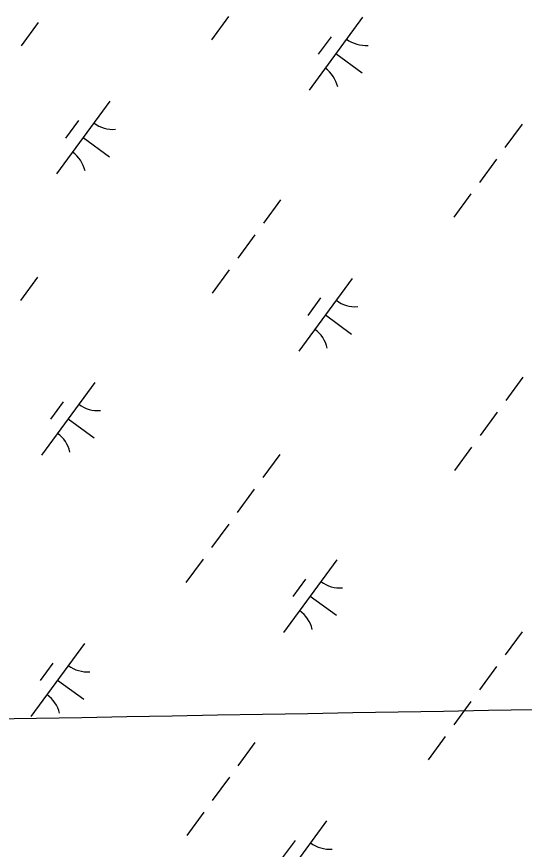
# Model space of a CAD drawing. Extents: x 3905714 to 3926767, y 183354 to 205755.
# Drawn here: x 3916525.3 to 3916806.5, y 187283.3 to 187744.9 of the extents above; entities that cross this region are included whole.
import ezdxf

# ---------------------------------------------------------------- set-up
doc = ezdxf.new("R2010")
doc.units = 0
doc.layers.add('V-GRID-MAJR', color=7, linetype='Continuous')
doc.layers.add('V-WETL-SWMP', color=7, linetype='Continuous')

msp = doc.modelspace()

# ---------------------------------------------------------------- linework, layer by layer
at = {"layer": 'V-GRID-MAJR'}
msp.add_spline([(3911382.55, 187266.99), (3914884.14, 187327.39), (3918088.41, 187383)], degree=3, dxfattribs=at)
at = {"layer": 'V-WETL-SWMP'}
for p, q in [((3916537.28, 187741.61), (3916527.82, 187728.71)), ((3916642.69, 187744.91), (3916633.24, 187732)), ((3916716.87, 187744.58), (3916687.32, 187704.24)), ((3916699.42, 187733.81), (3916692.33, 187724.13)), ((3916702.1, 187724.41), (3916716.62, 187713.77)), ((3916576.92, 187698.06), (3916547.37, 187657.73)), ((3916559.47, 187687.3), (3916552.38, 187677.62)), ((3916805.24, 187685.32), (3916795.78, 187672.41)), ((3916562.15, 187677.9), (3916576.67, 187667.26)), ((3916791.05, 187665.96), (3916781.6, 187653.05)), ((3916776.87, 187646.6), (3916767.41, 187633.69)), ((3916671.46, 187643.31), (3916662, 187630.4)), ((3916657.27, 187623.95), (3916647.82, 187611.04)), ((3916643.09, 187604.59), (3916633.63, 187591.68)), ((3916536.93, 187600.55), (3916527.47, 187587.64)), ((3916711.1, 187599.76), (3916681.55, 187559.42)), ((3916693.65, 187588.99), (3916686.55, 187579.31)), ((3916696.32, 187579.59), (3916710.84, 187568.95)), ((3916805.64, 187545), (3916796.18, 187532.1)), ((3916568.56, 187542.14), (3916539.01, 187501.81)), ((3916551.11, 187531.37), (3916544.02, 187521.69)), ((3916791.45, 187525.64), (3916782, 187512.74)), ((3916553.79, 187521.97), (3916568.31, 187511.34)), ((3916777.27, 187506.28), (3916767.81, 187493.38)), ((3916671.11, 187502.24), (3916661.65, 187489.34)), ((3916656.92, 187482.88), (3916647.47, 187469.98)), ((3916642.74, 187463.52), (3916633.28, 187450.62)), ((3916628.56, 187444.16), (3916619.1, 187431.26)), ((3916702.74, 187443.83), (3916673.19, 187403.5)), ((3916685.29, 187433.07), (3916678.19, 187423.39)), ((3916687.96, 187423.67), (3916702.48, 187413.03)), ((3916805.29, 187403.94), (3916795.83, 187391.03)), ((3916562.79, 187397.32), (3916533.23, 187356.99)), ((3916545.33, 187386.55), (3916538.24, 187376.87)), ((3916791.1, 187384.58), (3916781.65, 187371.67)), ((3916548.01, 187377.15), (3916562.53, 187366.51)), ((3916776.92, 187365.22), (3916767.46, 187352.31)), ((3916762.74, 187345.86), (3916753.28, 187332.95)), ((3916657.32, 187342.57), (3916647.87, 187329.66)), ((3916643.14, 187323.21), (3916633.68, 187310.3)), ((3916628.96, 187303.85), (3916619.5, 187290.94)), ((3916696.96, 187299.01), (3916667.41, 187258.68)), ((3916679.51, 187288.25), (3916672.42, 187278.57))]:
    msp.add_line(p, q, dxfattribs=at)
for centre, start, end in [((3916718.62, 187746.55), 233, 274.5436), ((3916685.97, 187701.99), 13, 54.5436), ((3916578.66, 187700.04), 233, 274.5436), ((3916546.01, 187655.47), 13, 54.5436), ((3916712.84, 187601.73), 233, 274.5436), ((3916680.19, 187557.17), 13, 54.5436), ((3916570.3, 187544.12), 233, 274.5436), ((3916537.65, 187499.55), 13, 54.5436), ((3916704.48, 187445.81), 233, 274.5436), ((3916671.83, 187401.25), 13, 54.5436), ((3916564.53, 187399.29), 233, 274.5436), ((3916531.88, 187354.73), 13, 54.5436), ((3916698.71, 187300.99), 233, 274.5436)]:
    msp.add_arc(centre, 17.62, start, end, dxfattribs=at)

doc.saveas('drawing.dxf')
